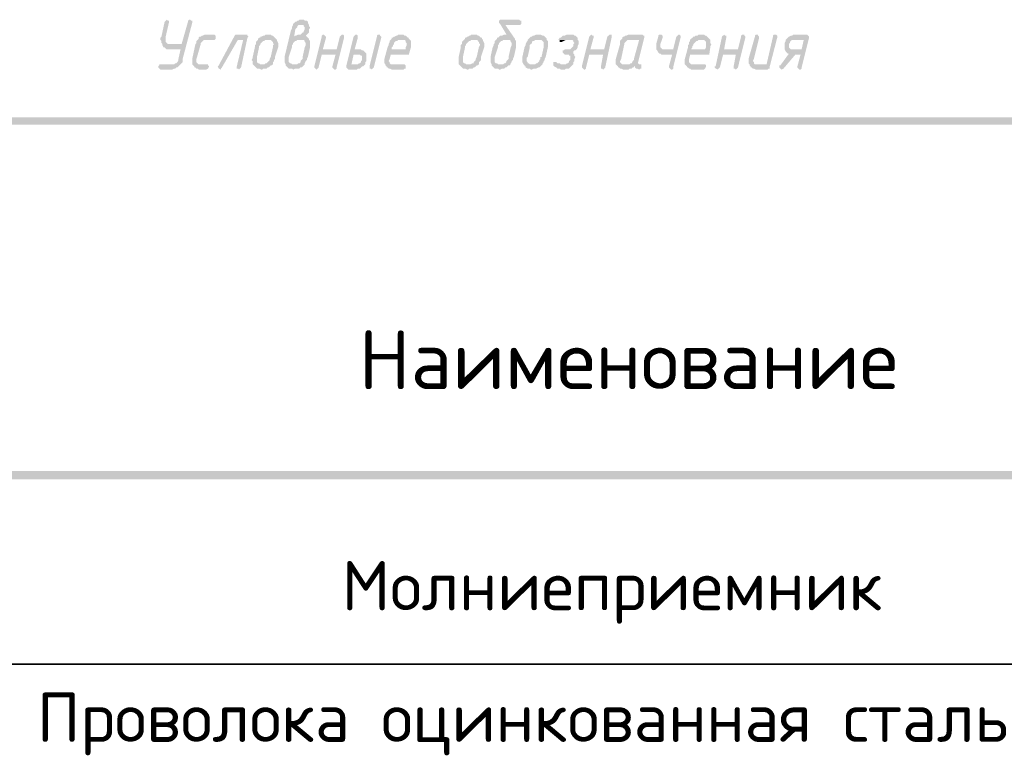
# Model space of a CAD drawing. Header units: millimetres. Extents: x 1114507 to 93926427, y 174473 to 817039.
# Tile 410 of 483: x 2104636 to 2108563, y 770036 to 772970. Entities that reach past the tile are written whole.
import ezdxf

# ---------------------------------------------------------------- set-up
doc = ezdxf.new("R2010")
doc.units = ezdxf.units.MM
doc.layers.add('PDF11_Geometry', color=1, linetype='Continuous')
doc.layers.add('PDF11_Text', color=7, linetype='Continuous')
doc.styles.add('PDF ISOCPEUR', font='isocpeur.TTF')

msp = doc.modelspace()

# ---------------------------------------------------------------- hatches: boundary and pattern name
at = {"layer": 'PDF11_Text'}
for points in [[(2105316, 772970), (2105311.8, 772970), (2105307.5, 772965.8), (2105307.5, 772961.5), (2105282.1, 772872.6), (2105239.8, 772872.6), (2105205.9, 772868.4), (2105210.2, 772859.9), (2105214.4, 772859.9), (2105218.6, 772855.7), (2105222.9, 772851.4), (2105227.1, 772851.4), (2105235.6, 772851.4), (2105277.9, 772851.4), (2105269.4, 772813.3), (2105269.4, 772809.1), (2105265.2, 772800.6), (2105261, 772796.4), (2105256.7, 772796.4), (2105252.5, 772792.2), (2105248.3, 772792.2), (2105197.4, 772792.2), (2105193.2, 772792.2), (2105193.2, 772787.9), (2105189, 772783.7), (2105189, 772779.5), (2105193.2, 772775.2), (2105197.4, 772771), (2105244, 772771), (2105244, 772771), (2105252.5, 772775.2), (2105256.7, 772775.2), (2105261, 772779.5), (2105265.2, 772779.5), (2105269.4, 772783.7), (2105273.7, 772787.9), (2105277.9, 772792.2), (2105282.1, 772796.4), (2105286.4, 772800.6), (2105286.4, 772804.9), (2105286.4, 772813.3), (2105324.5, 772957.3), (2105324.5, 772957.3), (2105324.5, 772965.8), (2105320.2, 772965.8)], [(2105222.9, 772970), (2105222.9, 772970), (2105218.6, 772965.8), (2105214.4, 772961.5), (2105201.7, 772902.3), (2105197.4, 772898), (2105197.4, 772893.8), (2105197.4, 772889.6), (2105201.7, 772885.3), (2105201.7, 772876.8), (2105205.9, 772872.6), (2105205.9, 772872.6), (2105205.9, 772868.4), (2105239.8, 772872.6), (2105239.8, 772872.6), (2105231.3, 772872.6), (2105227.1, 772872.6), (2105222.9, 772876.8), (2105222.9, 772876.8), (2105218.6, 772881.1), (2105218.6, 772885.3), (2105218.6, 772893.8), (2105218.6, 772893.8), (2105218.6, 772902.3), (2105231.3, 772957.3), (2105231.3, 772957.3), (2105231.3, 772965.8), (2105227.1, 772965.8)], [(2105764.9, 772970), (2105760.6, 772970), (2105752.2, 772970), (2105747.9, 772965.8), (2105743.7, 772965.8), (2105739.5, 772961.5), (2105735.2, 772961.5), (2105731, 772957.3), (2105726.7, 772953.1), (2105726.7, 772948.8), (2105722.5, 772940.4), (2105722.5, 772936.1), (2105718.3, 772927.7), (2105692.9, 772821.8), (2105692.9, 772817.6), (2105692.9, 772809.1), (2105692.9, 772809.1), (2105692.9, 772804.9), (2105692.9, 772800.6), (2105697.1, 772792.2), (2105697.1, 772787.9), (2105701.3, 772783.7), (2105701.3, 772783.7), (2105705.6, 772779.5), (2105709.8, 772775.2), (2105714, 772775.2), (2105722.5, 772775.2), (2105726.7, 772771), (2105726.7, 772771), (2105735.2, 772775.2), (2105739.5, 772775.2), (2105747.9, 772775.2), (2105752.2, 772775.2), (2105756.4, 772779.5), (2105760.6, 772779.5), (2105764.9, 772783.7), (2105764.9, 772783.7), (2105769.1, 772787.9), (2105731, 772792.2), (2105731, 772792.2), (2105722.5, 772792.2), (2105718.3, 772796.4), (2105714, 772796.4), (2105709.8, 772800.6), (2105709.8, 772804.9), (2105709.8, 772809.1), (2105709.8, 772817.6), (2105709.8, 772821.8), (2105722.5, 772859.9), (2105722.5, 772864.1), (2105722.5, 772868.4), (2105726.7, 772872.6), (2105726.7, 772876.8), (2105731, 772881.1), (2105735.2, 772885.3), (2105739.5, 772885.3), (2105743.7, 772889.6), (2105747.9, 772889.6), (2105756.4, 772889.6), (2105790.3, 772893.8), (2105786, 772898), (2105781.8, 772902.3), (2105731, 772902.3), (2105735.2, 772927.7), (2105735.2, 772931.9), (2105739.5, 772936.1), (2105743.7, 772940.4), (2105743.7, 772944.6), (2105747.9, 772948.8), (2105756.4, 772948.8), (2105760.6, 772948.8), (2105790.3, 772948.8), (2105786, 772957.3), (2105786, 772961.5), (2105786, 772961.5), (2105781.8, 772965.8), (2105773.3, 772965.8), (2105769.1, 772970)], [(2106628.7, 772970), (2106556.7, 772970), (2106552.5, 772970), (2106548.2, 772965.8), (2106548.2, 772957.3), (2106548.2, 772957.3), (2106552.5, 772953.1), (2106577.9, 772910.7), (2106573.6, 772910.7), (2106569.4, 772910.7), (2106560.9, 772906.5), (2106556.7, 772906.5), (2106552.5, 772906.5), (2106548.2, 772902.3), (2106544, 772898), (2106539.7, 772898), (2106539.7, 772893.8), (2106577.9, 772889.6), (2106577.9, 772889.6), (2106586.3, 772889.6), (2106590.6, 772889.6), (2106594.8, 772885.3), (2106594.8, 772881.1), (2106599, 772876.8), (2106599, 772872.6), (2106599, 772868.4), (2106594.8, 772859.9), (2106586.3, 772821.8), (2106586.3, 772821.8), (2106586.3, 772813.3), (2106582.1, 772809.1), (2106577.9, 772804.9), (2106577.9, 772800.6), (2106573.6, 772796.4), (2106569.4, 772796.4), (2106565.2, 772792.2), (2106556.7, 772792.2), (2106552.5, 772792.2), (2106590.6, 772787.9), (2106594.8, 772792.2), (2106594.8, 772796.4), (2106599, 772800.6), (2106599, 772804.9), (2106603.3, 772809.1), (2106603.3, 772813.3), (2106607.5, 772821.8), (2106616, 772859.9), (2106616, 772864.1), (2106616, 772872.6), (2106616, 772872.6), (2106616, 772876.8), (2106616, 772885.3), (2106611.7, 772889.6), (2106611.7, 772893.8), (2106573.6, 772948.8), (2106628.7, 772948.8), (2106632.9, 772948.8), (2106637.1, 772953.1), (2106637.1, 772957.3), (2106637.1, 772965.8), (2106632.9, 772965.8)], [(2105790.3, 772948.8), (2105760.6, 772948.8), (2105760.6, 772948.8), (2105769.1, 772948.8), (2105769.1, 772944.6), (2105773.3, 772940.4), (2105773.3, 772936.1), (2105773.3, 772936.1), (2105773.3, 772931.9), (2105769.1, 772923.4), (2105769.1, 772919.2), (2105764.9, 772919.2), (2105760.6, 772915), (2105756.4, 772910.7), (2105752.2, 772910.7), (2105752.2, 772910.7), (2105747.9, 772910.7), (2105739.5, 772906.5), (2105735.2, 772906.5), (2105731, 772902.3), (2105781.8, 772902.3), (2105777.6, 772906.5), (2105777.6, 772906.5), (2105781.8, 772910.7), (2105786, 772915), (2105790.3, 772919.2), (2105790.3, 772919.2), (2105790.3, 772927.7), (2105790.3, 772931.9), (2105794.5, 772936.1), (2105794.5, 772940.4), (2105790.3, 772944.6)], [(2105409.2, 772910.7), (2105383.8, 772910.7), (2105379.5, 772910.7), (2105375.3, 772910.7), (2105366.8, 772906.5), (2105362.6, 772906.5), (2105358.4, 772902.3), (2105354.1, 772902.3), (2105349.9, 772898), (2105349.9, 772893.8), (2105345.7, 772889.6), (2105341.4, 772885.3), (2105341.4, 772876.8), (2105337.2, 772872.6), (2105324.5, 772813.3), (2105324.5, 772809.1), (2105324.5, 772804.9), (2105324.5, 772804.9), (2105324.5, 772796.4), (2105324.5, 772792.2), (2105328.7, 772787.9), (2105332.9, 772783.7), (2105332.9, 772779.5), (2105337.2, 772779.5), (2105341.4, 772775.2), (2105345.7, 772775.2), (2105349.9, 772771), (2105379.5, 772771), (2105388, 772775.2), (2105388, 772775.2), (2105392.2, 772783.7), (2105388, 772787.9), (2105388, 772792.2), (2105379.5, 772792.2), (2105358.4, 772792.2), (2105354.1, 772792.2), (2105349.9, 772792.2), (2105345.7, 772796.4), (2105341.4, 772800.6), (2105341.4, 772804.9), (2105341.4, 772804.9), (2105341.4, 772813.3), (2105358.4, 772872.6), (2105358.4, 772872.6), (2105358.4, 772876.8), (2105362.6, 772881.1), (2105366.8, 772885.3), (2105371.1, 772889.6), (2105375.3, 772889.6), (2105379.5, 772889.6), (2105409.2, 772889.6), (2105413.4, 772889.6), (2105417.6, 772893.8), (2105417.6, 772902.3), (2105417.6, 772906.5), (2105413.4, 772910.7)], [(2105536.2, 772910.7), (2105502.3, 772910.7), (2105498.1, 772910.7), (2105493.9, 772906.5), (2105430.3, 772787.9), (2105426.1, 772783.7), (2105430.3, 772775.2), (2105430.3, 772775.2), (2105438.8, 772771), (2105438.8, 772775.2), (2105443, 772779.5), (2105506.6, 772889.6), (2105527.7, 772889.6), (2105544.7, 772898), (2105548.9, 772902.3), (2105544.7, 772906.5), (2105544.7, 772910.7)], [(2105544.7, 772898), (2105527.7, 772889.6), (2105502.3, 772783.7), (2105502.3, 772783.7), (2105502.3, 772779.5), (2105502.3, 772775.2), (2105506.6, 772775.2), (2105510.8, 772771), (2105510.8, 772771), (2105515, 772775.2), (2105519.3, 772779.5)], [(2105587, 772893.8), (2105587, 772889.6), (2105582.8, 772885.3), (2105578.5, 772881.1), (2105578.5, 772872.6), (2105574.3, 772868.4), (2105574.3, 772859.9), (2105565.8, 772821.8), (2105565.8, 772817.6), (2105561.6, 772809.1), (2105561.6, 772809.1), (2105565.8, 772804.9), (2105565.8, 772800.6), (2105565.8, 772792.2), (2105570.1, 772787.9), (2105574.3, 772783.7), (2105574.3, 772783.7), (2105578.5, 772779.5), (2105582.8, 772775.2), (2105587, 772775.2), (2105591.2, 772775.2), (2105599.7, 772771), (2105603.9, 772771), (2105608.2, 772775.2), (2105616.7, 772775.2), (2105620.9, 772775.2), (2105625.1, 772779.5), (2105629.4, 772779.5), (2105633.6, 772783.7), (2105637.8, 772787.9), (2105642.1, 772787.9), (2105603.9, 772792.2), (2105599.7, 772792.2), (2105595.5, 772792.2), (2105591.2, 772796.4), (2105587, 772796.4), (2105582.8, 772800.6), (2105582.8, 772804.9), (2105582.8, 772809.1), (2105582.8, 772817.6), (2105582.8, 772821.8), (2105591.2, 772859.9), (2105591.2, 772864.1), (2105595.5, 772868.4), (2105595.5, 772872.6), (2105599.7, 772876.8), (2105603.9, 772881.1), (2105608.2, 772885.3), (2105612.4, 772885.3), (2105616.7, 772889.6), (2105620.9, 772889.6), (2105625.1, 772889.6)], [(2105633.6, 772910.7), (2105629.4, 772910.7), (2105620.9, 772910.7), (2105616.7, 772910.7), (2105612.4, 772906.5), (2105608.2, 772906.5), (2105599.7, 772902.3), (2105595.5, 772902.3), (2105595.5, 772898), (2105591.2, 772898), (2105587, 772893.8), (2105625.1, 772889.6), (2105629.4, 772889.6), (2105633.6, 772889.6), (2105637.8, 772889.6), (2105642.1, 772885.3), (2105646.3, 772881.1), (2105646.3, 772876.8), (2105650.5, 772872.6), (2105646.3, 772868.4), (2105646.3, 772859.9), (2105637.8, 772821.8), (2105637.8, 772821.8), (2105633.6, 772813.3), (2105633.6, 772809.1), (2105629.4, 772804.9), (2105625.1, 772800.6), (2105620.9, 772796.4), (2105616.7, 772796.4), (2105612.4, 772792.2), (2105608.2, 772792.2), (2105603.9, 772792.2), (2105642.1, 772787.9), (2105646.3, 772792.2), (2105646.3, 772796.4), (2105646.3, 772800.6), (2105650.5, 772804.9), (2105650.5, 772809.1), (2105654.8, 772813.3), (2105654.8, 772821.8), (2105667.5, 772859.9), (2105667.5, 772864.1), (2105667.5, 772872.6), (2105667.5, 772872.6), (2105667.5, 772876.8), (2105663.2, 772885.3), (2105663.2, 772889.6), (2105659, 772893.8), (2105654.8, 772898), (2105654.8, 772898), (2105650.5, 772902.3), (2105646.3, 772906.5), (2105642.1, 772906.5), (2105637.8, 772910.7)], [(2105790.3, 772893.8), (2105756.4, 772889.6), (2105756.4, 772889.6), (2105764.9, 772889.6), (2105769.1, 772889.6), (2105773.3, 772885.3), (2105773.3, 772881.1), (2105777.6, 772876.8), (2105777.6, 772872.6), (2105777.6, 772868.4), (2105773.3, 772859.9), (2105764.9, 772821.8), (2105764.9, 772821.8), (2105764.9, 772813.3), (2105760.6, 772809.1), (2105756.4, 772804.9), (2105756.4, 772800.6), (2105752.2, 772796.4), (2105747.9, 772796.4), (2105743.7, 772792.2), (2105735.2, 772792.2), (2105731, 772792.2), (2105769.1, 772787.9), (2105773.3, 772792.2), (2105773.3, 772796.4), (2105777.6, 772804.9), (2105781.8, 772809.1), (2105781.8, 772813.3), (2105786, 772821.8), (2105794.5, 772859.9), (2105794.5, 772864.1), (2105794.5, 772872.6), (2105794.5, 772872.6), (2105794.5, 772881.1), (2105794.5, 772885.3), (2105790.3, 772889.6)], [(2105849.5, 772910.7), (2105845.3, 772910.7), (2105841.1, 772906.5), (2105841.1, 772902.3), (2105811.4, 772783.7), (2105811.4, 772783.7), (2105811.4, 772779.5), (2105815.7, 772775.2), (2105815.7, 772775.2), (2105819.9, 772771), (2105819.9, 772771), (2105824.1, 772775.2), (2105828.4, 772779.5), (2105841.1, 772830.3), (2105896.1, 772830.3), (2105845.3, 772851.4), (2105858, 772898), (2105858, 772902.3), (2105858, 772902.3), (2105853.8, 772906.5), (2105853.8, 772906.5)], [(2105921.5, 772910.7), (2105921.5, 772910.7), (2105917.3, 772906.5), (2105913.1, 772902.3), (2105900.4, 772851.4), (2105845.3, 772851.4), (2105896.1, 772830.3), (2105883.4, 772783.7), (2105883.4, 772783.7), (2105883.4, 772779.5), (2105887.7, 772775.2), (2105887.7, 772775.2), (2105891.9, 772771), (2105896.1, 772771), (2105900.4, 772775.2), (2105900.4, 772779.5), (2105930, 772898), (2105930, 772902.3), (2105930, 772906.5), (2105925.8, 772910.7)], [(2105976.6, 772910.7), (2105976.6, 772910.7), (2105972.3, 772906.5), (2105968.1, 772902.3), (2105938.5, 772783.7), (2105938.5, 772783.7), (2105938.5, 772779.5), (2105942.7, 772775.2), (2105942.7, 772775.2), (2105946.9, 772771), (2105972.3, 772771), (2105980.8, 772771), (2105985, 772775.2), (2105989.3, 772775.2), (2105993.5, 772775.2), (2105997.7, 772779.5), (2106002, 772783.7), (2106006.2, 772783.7), (2106010.5, 772787.9), (2105959.6, 772792.2), (2105968.1, 772830.3), (2105989.3, 772830.3), (2106018.9, 772834.5), (2106014.7, 772838.7), (2106010.5, 772843), (2106010.5, 772843), (2106006.2, 772847.2), (2106002, 772847.2), (2105997.7, 772851.4), (2105993.5, 772851.4), (2105972.3, 772851.4), (2105985, 772898), (2105985, 772902.3), (2105985, 772906.5), (2105980.8, 772910.7)], [(2106069.7, 772910.7), (2106065.5, 772910.7), (2106061.3, 772906.5), (2106061.3, 772902.3), (2106031.6, 772783.7), (2106031.6, 772783.7), (2106031.6, 772779.5), (2106031.6, 772775.2), (2106035.9, 772775.2), (2106040.1, 772771), (2106040.1, 772771), (2106044.3, 772775.2), (2106048.6, 772779.5), (2106078.2, 772898), (2106078.2, 772902.3), (2106074, 772906.5), (2106074, 772910.7)], [(2106120.5, 772893.8), (2106116.3, 772889.6), (2106112.1, 772885.3), (2106112.1, 772881.1), (2106107.8, 772872.6), (2106107.8, 772868.4), (2106103.6, 772859.9), (2106090.9, 772813.3), (2106090.9, 772809.1), (2106090.9, 772804.9), (2106090.9, 772804.9), (2106090.9, 772796.4), (2106095.1, 772792.2), (2106095.1, 772787.9), (2106099.4, 772783.7), (2106099.4, 772779.5), (2106103.6, 772779.5), (2106107.8, 772775.2), (2106112.1, 772775.2), (2106120.5, 772771), (2106167.1, 772771), (2106171.4, 772775.2), (2106175.6, 772775.2), (2106175.6, 772783.7), (2106175.6, 772787.9), (2106171.4, 772792.2), (2106167.1, 772792.2), (2106124.8, 772792.2), (2106120.5, 772792.2), (2106116.3, 772792.2), (2106112.1, 772796.4), (2106112.1, 772800.6), (2106107.8, 772804.9), (2106107.8, 772804.9), (2106112.1, 772813.3), (2106116.3, 772830.3), (2106188.3, 772830.3), (2106120.5, 772851.4), (2106120.5, 772859.9), (2106124.8, 772864.1), (2106124.8, 772868.4), (2106129, 772872.6), (2106129, 772876.8), (2106133.2, 772881.1), (2106137.5, 772885.3), (2106141.7, 772885.3), (2106146, 772889.6), (2106150.2, 772889.6), (2106158.7, 772889.6)], [(2106162.9, 772910.7), (2106158.7, 772910.7), (2106154.4, 772910.7), (2106146, 772910.7), (2106141.7, 772906.5), (2106137.5, 772906.5), (2106133.2, 772902.3), (2106129, 772902.3), (2106124.8, 772898), (2106120.5, 772898), (2106120.5, 772893.8), (2106158.7, 772889.6), (2106158.7, 772889.6), (2106167.1, 772889.6), (2106171.4, 772889.6), (2106175.6, 772885.3), (2106175.6, 772881.1), (2106179.8, 772876.8), (2106179.8, 772872.6), (2106179.8, 772868.4), (2106175.6, 772859.9), (2106175.6, 772851.4), (2106120.5, 772851.4), (2106188.3, 772830.3), (2106196.8, 772859.9), (2106196.8, 772864.1), (2106196.8, 772872.6), (2106196.8, 772872.6), (2106196.8, 772876.8), (2106196.8, 772885.3), (2106192.5, 772889.6), (2106188.3, 772893.8), (2106188.3, 772898), (2106184.1, 772898), (2106179.8, 772902.3), (2106175.6, 772906.5), (2106171.4, 772906.5), (2106167.1, 772910.7)], [(2106412.7, 772893.8), (2106408.5, 772889.6), (2106404.3, 772885.3), (2106400, 772881.1), (2106400, 772872.6), (2106395.8, 772868.4), (2106395.8, 772859.9), (2106387.3, 772821.8), (2106387.3, 772817.6), (2106387.3, 772809.1), (2106387.3, 772809.1), (2106387.3, 772804.9), (2106387.3, 772800.6), (2106387.3, 772792.2), (2106391.5, 772787.9), (2106395.8, 772783.7), (2106395.8, 772783.7), (2106400, 772779.5), (2106404.3, 772775.2), (2106408.5, 772775.2), (2106412.7, 772775.2), (2106421.2, 772771), (2106425.4, 772771), (2106429.7, 772775.2), (2106438.1, 772775.2), (2106442.4, 772775.2), (2106446.6, 772779.5), (2106450.8, 772779.5), (2106455.1, 772783.7), (2106459.3, 772787.9), (2106463.5, 772787.9), (2106425.4, 772792.2), (2106421.2, 772792.2), (2106417, 772792.2), (2106412.7, 772796.4), (2106408.5, 772796.4), (2106404.3, 772800.6), (2106404.3, 772804.9), (2106404.3, 772809.1), (2106404.3, 772817.6), (2106404.3, 772821.8), (2106412.7, 772859.9), (2106412.7, 772864.1), (2106417, 772868.4), (2106417, 772872.6), (2106421.2, 772876.8), (2106425.4, 772881.1), (2106429.7, 772885.3), (2106433.9, 772885.3), (2106438.1, 772889.6), (2106442.4, 772889.6), (2106446.6, 772889.6)], [(2106455.1, 772910.7), (2106450.8, 772910.7), (2106446.6, 772910.7), (2106438.1, 772910.7), (2106433.9, 772906.5), (2106429.7, 772906.5), (2106425.4, 772902.3), (2106421.2, 772902.3), (2106417, 772898), (2106412.7, 772898), (2106412.7, 772893.8), (2106446.6, 772889.6), (2106450.8, 772889.6), (2106455.1, 772889.6), (2106463.5, 772889.6), (2106463.5, 772885.3), (2106467.8, 772881.1), (2106467.8, 772876.8), (2106472, 772872.6), (2106472, 772868.4), (2106467.8, 772859.9), (2106459.3, 772821.8), (2106459.3, 772821.8), (2106455.1, 772813.3), (2106455.1, 772809.1), (2106450.8, 772804.9), (2106446.6, 772800.6), (2106446.6, 772796.4), (2106442.4, 772796.4), (2106433.9, 772792.2), (2106429.7, 772792.2), (2106425.4, 772792.2), (2106463.5, 772787.9), (2106467.8, 772792.2), (2106467.8, 772796.4), (2106467.8, 772800.6), (2106472, 772804.9), (2106476.2, 772809.1), (2106476.2, 772813.3), (2106476.2, 772821.8), (2106488.9, 772859.9), (2106488.9, 772864.1), (2106488.9, 772872.6), (2106488.9, 772872.6), (2106488.9, 772876.8), (2106484.7, 772885.3), (2106484.7, 772889.6), (2106480.5, 772893.8), (2106480.5, 772898), (2106476.2, 772898), (2106472, 772902.3), (2106467.8, 772906.5), (2106463.5, 772906.5), (2106459.3, 772910.7)], [(2106539.7, 772893.8), (2106535.5, 772889.6), (2106531.3, 772885.3), (2106531.3, 772876.8), (2106527, 772872.6), (2106527, 772868.4), (2106522.8, 772859.9), (2106514.3, 772821.8), (2106514.3, 772817.6), (2106514.3, 772809.1), (2106514.3, 772809.1), (2106514.3, 772804.9), (2106514.3, 772800.6), (2106518.6, 772792.2), (2106518.6, 772787.9), (2106522.8, 772783.7), (2106522.8, 772783.7), (2106527, 772779.5), (2106531.3, 772775.2), (2106535.5, 772775.2), (2106544, 772775.2), (2106548.2, 772771), (2106552.5, 772771), (2106560.9, 772775.2), (2106565.2, 772775.2), (2106569.4, 772775.2), (2106573.6, 772779.5), (2106577.9, 772779.5), (2106582.1, 772783.7), (2106586.3, 772787.9), (2106590.6, 772787.9), (2106552.5, 772792.2), (2106552.5, 772792.2), (2106544, 772792.2), (2106539.7, 772796.4), (2106535.5, 772796.4), (2106531.3, 772800.6), (2106531.3, 772804.9), (2106531.3, 772809.1), (2106531.3, 772817.6), (2106531.3, 772821.8), (2106544, 772859.9), (2106544, 772864.1), (2106544, 772868.4), (2106548.2, 772872.6), (2106548.2, 772876.8), (2106552.5, 772881.1), (2106556.7, 772885.3), (2106560.9, 772885.3), (2106565.2, 772889.6), (2106569.4, 772889.6), (2106577.9, 772889.6)], [(2106666.8, 772893.8), (2106662.5, 772889.6), (2106662.5, 772885.3), (2106658.3, 772881.1), (2106654.1, 772872.6), (2106654.1, 772868.4), (2106649.8, 772859.9), (2106641.4, 772821.8), (2106641.4, 772817.6), (2106641.4, 772809.1), (2106641.4, 772809.1), (2106641.4, 772804.9), (2106641.4, 772800.6), (2106645.6, 772792.2), (2106649.8, 772787.9), (2106649.8, 772783.7), (2106654.1, 772783.7), (2106654.1, 772779.5), (2106662.5, 772775.2), (2106666.8, 772775.2), (2106671, 772775.2), (2106675.2, 772771), (2106679.5, 772771), (2106688, 772775.2), (2106692.2, 772775.2), (2106696.4, 772775.2), (2106704.9, 772779.5), (2106709.1, 772779.5), (2106713.4, 772783.7), (2106717.6, 772787.9), (2106717.6, 772787.9), (2106679.5, 772792.2), (2106679.5, 772792.2), (2106671, 772792.2), (2106666.8, 772796.4), (2106662.5, 772796.4), (2106662.5, 772800.6), (2106658.3, 772804.9), (2106658.3, 772809.1), (2106658.3, 772817.6), (2106662.5, 772821.8), (2106671, 772859.9), (2106671, 772864.1), (2106671, 772868.4), (2106675.2, 772872.6), (2106679.5, 772876.8), (2106679.5, 772881.1), (2106683.7, 772885.3), (2106688, 772885.3), (2106692.2, 772889.6), (2106700.7, 772889.6), (2106704.9, 772889.6)], [(2106709.1, 772910.7), (2106704.9, 772910.7), (2106700.7, 772910.7), (2106696.4, 772910.7), (2106688, 772906.5), (2106683.7, 772906.5), (2106679.5, 772902.3), (2106675.2, 772902.3), (2106671, 772898), (2106671, 772898), (2106666.8, 772893.8), (2106704.9, 772889.6), (2106704.9, 772889.6), (2106713.4, 772889.6), (2106717.6, 772889.6), (2106721.8, 772885.3), (2106726.1, 772881.1), (2106726.1, 772876.8), (2106726.1, 772872.6), (2106726.1, 772868.4), (2106726.1, 772859.9), (2106717.6, 772821.8), (2106713.4, 772821.8), (2106713.4, 772813.3), (2106709.1, 772809.1), (2106709.1, 772804.9), (2106704.9, 772800.6), (2106700.7, 772796.4), (2106696.4, 772796.4), (2106692.2, 772792.2), (2106688, 772792.2), (2106679.5, 772792.2), (2106717.6, 772787.9), (2106721.8, 772792.2), (2106721.8, 772796.4), (2106726.1, 772800.6), (2106726.1, 772804.9), (2106730.3, 772809.1), (2106730.3, 772813.3), (2106734.5, 772821.8), (2106743, 772859.9), (2106743, 772864.1), (2106743, 772872.6), (2106743, 772872.6), (2106743, 772876.8), (2106743, 772885.3), (2106738.8, 772889.6), (2106738.8, 772893.8), (2106734.5, 772898), (2106734.5, 772898), (2106730.3, 772902.3), (2106726.1, 772906.5), (2106721.8, 772906.5), (2106713.4, 772910.7)], [(2106836.2, 772910.7), (2106827.7, 772910.7), (2106823.5, 772910.7), (2106819.2, 772910.7), (2106810.8, 772906.5), (2106806.5, 772906.5), (2106802.3, 772906.5), (2106798, 772902.3), (2106793.8, 772898), (2106789.6, 772898), (2106785.3, 772889.6), (2106831.9, 772889.6), (2106836.2, 772889.6), (2106840.4, 772889.6), (2106844.6, 772885.3), (2106844.6, 772881.1), (2106848.9, 772876.8), (2106848.9, 772876.8), (2106844.6, 772872.6), (2106844.6, 772868.4), (2106844.6, 772864.1), (2106840.4, 772859.9), (2106836.2, 772855.7), (2106831.9, 772851.4), (2106827.7, 772851.4), (2106823.5, 772851.4), (2106810.8, 772851.4), (2106810.8, 772851.4), (2106806.5, 772847.2), (2106802.3, 772847.2), (2106802.3, 772843), (2106802.3, 772838.7), (2106806.5, 772834.5), (2106806.5, 772834.5), (2106810.8, 772830.3), (2106819.2, 772830.3), (2106819.2, 772830.3), (2106827.7, 772830.3), (2106827.7, 772826), (2106831.9, 772826), (2106831.9, 772817.6), (2106831.9, 772817.6), (2106831.9, 772813.3), (2106831.9, 772809.1), (2106827.7, 772804.9), (2106827.7, 772800.6), (2106823.5, 772796.4), (2106819.2, 772796.4), (2106815, 772792.2), (2106810.8, 772792.2), (2106798, 772792.2), (2106840.4, 772787.9), (2106844.6, 772792.2), (2106844.6, 772800.6), (2106848.9, 772804.9), (2106848.9, 772813.3), (2106848.9, 772813.3), (2106853.1, 772821.8), (2106848.9, 772826), (2106848.9, 772830.3), (2106844.6, 772834.5), (2106844.6, 772838.7), (2106844.6, 772843), (2106848.9, 772847.2), (2106853.1, 772847.2), (2106857.3, 772851.4), (2106861.6, 772859.9), (2106861.6, 772864.1), (2106865.8, 772872.6), (2106865.8, 772872.6), (2106865.8, 772876.8), (2106865.8, 772881.1), (2106865.8, 772885.3), (2106861.6, 772889.6), (2106861.6, 772898), (2106857.3, 772902.3), (2106857.3, 772902.3), (2106853.1, 772906.5), (2106848.9, 772906.5), (2106844.6, 772910.7)], [(2106785.3, 772889.6), (2106789.6, 772889.6), (2106789.6, 772885.3), (2106789.6, 772881.1), (2106798, 772881.1), (2106798, 772881.1), (2106798, 772881.1), (2106806.5, 772885.3), (2106806.5, 772885.3), (2106815, 772889.6), (2106819.2, 772889.6), (2106823.5, 772889.6), (2106831.9, 772889.6)], [(2106916.6, 772910.7), (2106916.6, 772910.7), (2106912.4, 772906.5), (2106908.1, 772902.3), (2106878.5, 772783.7), (2106878.5, 772783.7), (2106878.5, 772779.5), (2106882.7, 772775.2), (2106882.7, 772775.2), (2106887, 772771), (2106891.2, 772771), (2106895.4, 772775.2), (2106895.4, 772779.5), (2106908.1, 772830.3), (2106963.2, 772830.3), (2106912.4, 772851.4), (2106925.1, 772898), (2106925.1, 772902.3), (2106925.1, 772902.3), (2106925.1, 772906.5), (2106920.8, 772906.5)], [(2106988.6, 772910.7), (2106988.6, 772910.7), (2106984.4, 772906.5), (2106980.1, 772902.3), (2106967.4, 772851.4), (2106912.4, 772851.4), (2106963.2, 772830.3), (2106954.7, 772783.7), (2106954.7, 772783.7), (2106954.7, 772779.5), (2106954.7, 772775.2), (2106959, 772775.2), (2106963.2, 772771), (2106963.2, 772771), (2106967.4, 772775.2), (2106971.7, 772779.5), (2106997.1, 772898), (2106997.1, 772902.3), (2106997.1, 772906.5), (2106997.1, 772910.7)], [(2107119.9, 772910.7), (2107073.3, 772910.7), (2107069, 772910.7), (2107064.8, 772910.7), (2107056.3, 772906.5), (2107052.1, 772906.5), (2107047.9, 772902.3), (2107043.6, 772902.3), (2107039.4, 772898), (2107039.4, 772893.8), (2107107.2, 772889.6), (2107086, 772813.3), (2107086, 772809.1), (2107081.8, 772804.9), (2107077.5, 772796.4), (2107073.3, 772796.4), (2107069, 772792.2), (2107064.8, 772792.2), (2107047.9, 772792.2), (2107014, 772792.2), (2107018.2, 772787.9), (2107086, 772783.7), (2107090.2, 772783.7), (2107090.2, 772779.5), (2107094.5, 772775.2), (2107098.7, 772775.2), (2107107.2, 772771), (2107107.2, 772771), (2107111.4, 772775.2), (2107115.6, 772775.2), (2107115.6, 772783.7), (2107115.6, 772787.9), (2107115.6, 772792.2), (2107111.4, 772792.2), (2107107.2, 772792.2), (2107102.9, 772796.4), (2107102.9, 772800.6), (2107102.9, 772800.6), (2107128.3, 772902.3), (2107128.3, 772902.3), (2107128.3, 772906.5), (2107124.1, 772906.5)], [(2107039.4, 772893.8), (2107035.2, 772889.6), (2107030.9, 772885.3), (2107030.9, 772876.8), (2107030.9, 772872.6), (2107014, 772813.3), (2107014, 772809.1), (2107014, 772804.9), (2107014, 772804.9), (2107014, 772796.4), (2107014, 772792.2), (2107047.9, 772792.2), (2107043.6, 772792.2), (2107039.4, 772792.2), (2107035.2, 772796.4), (2107030.9, 772800.6), (2107030.9, 772804.9), (2107030.9, 772804.9), (2107035.2, 772813.3), (2107047.9, 772872.6), (2107047.9, 772872.6), (2107047.9, 772876.8), (2107052.1, 772881.1), (2107056.3, 772885.3), (2107060.6, 772889.6), (2107064.8, 772889.6), (2107069, 772889.6), (2107107.2, 772889.6)], [(2107263.8, 772910.7), (2107263.8, 772910.7), (2107259.6, 772906.5), (2107255.4, 772902.3), (2107242.7, 772851.4), (2107208.8, 772851.4), (2107174.9, 772851.4), (2107179.1, 772847.2), (2107183.4, 772838.7), (2107183.4, 772838.7), (2107187.6, 772834.5), (2107191.8, 772834.5), (2107196.1, 772830.3), (2107200.3, 772830.3), (2107238.4, 772830.3), (2107225.7, 772783.7), (2107225.7, 772783.7), (2107225.7, 772779.5), (2107230, 772775.2), (2107230, 772775.2), (2107234.2, 772771), (2107238.4, 772771), (2107242.7, 772775.2), (2107242.7, 772779.5), (2107272.3, 772898), (2107272.3, 772902.3), (2107272.3, 772906.5), (2107268.1, 772910.7)], [(2107191.8, 772910.7), (2107187.6, 772910.7), (2107183.4, 772906.5), (2107183.4, 772902.3), (2107174.9, 772872.6), (2107174.9, 772868.4), (2107174.9, 772864.1), (2107174.9, 772859.9), (2107174.9, 772855.7), (2107174.9, 772851.4), (2107208.8, 772851.4), (2107204.5, 772851.4), (2107200.3, 772851.4), (2107196.1, 772855.7), (2107191.8, 772859.9), (2107191.8, 772864.1), (2107191.8, 772864.1), (2107191.8, 772872.6), (2107200.3, 772898), (2107200.3, 772902.3), (2107200.3, 772906.5), (2107196.1, 772910.7)], [(2107314.6, 772893.8), (2107310.4, 772889.6), (2107310.4, 772885.3), (2107306.2, 772881.1), (2107306.2, 772872.6), (2107301.9, 772868.4), (2107301.9, 772859.9), (2107289.2, 772813.3), (2107289.2, 772809.1), (2107289.2, 772804.9), (2107289.2, 772804.9), (2107289.2, 772796.4), (2107289.2, 772792.2), (2107293.5, 772787.9), (2107297.7, 772783.7), (2107297.7, 772779.5), (2107301.9, 772779.5), (2107306.2, 772775.2), (2107310.4, 772775.2), (2107314.6, 772771), (2107365.5, 772771), (2107369.7, 772775.2), (2107369.7, 772775.2), (2107373.9, 772783.7), (2107373.9, 772787.9), (2107369.7, 772792.2), (2107365.5, 772792.2), (2107318.9, 772792.2), (2107318.9, 772792.2), (2107314.6, 772792.2), (2107310.4, 772796.4), (2107306.2, 772800.6), (2107306.2, 772804.9), (2107306.2, 772804.9), (2107306.2, 772813.3), (2107310.4, 772830.3), (2107386.6, 772830.3), (2107314.6, 772851.4), (2107318.9, 772859.9), (2107318.9, 772864.1), (2107323.1, 772868.4), (2107323.1, 772872.6), (2107327.3, 772876.8), (2107331.6, 772881.1), (2107335.8, 772885.3), (2107340, 772885.3), (2107344.3, 772889.6), (2107348.5, 772889.6), (2107352.8, 772889.6)], [(2107357, 772910.7), (2107357, 772910.7), (2107348.5, 772910.7), (2107344.3, 772910.7), (2107340, 772906.5), (2107331.6, 772906.5), (2107327.3, 772902.3), (2107323.1, 772902.3), (2107318.9, 772898), (2107318.9, 772898), (2107314.6, 772893.8), (2107352.8, 772889.6), (2107357, 772889.6), (2107361.2, 772889.6), (2107365.5, 772889.6), (2107369.7, 772885.3), (2107373.9, 772881.1), (2107373.9, 772876.8), (2107373.9, 772872.6), (2107373.9, 772868.4), (2107373.9, 772859.9), (2107369.7, 772851.4), (2107314.6, 772851.4), (2107386.6, 772830.3), (2107390.9, 772859.9), (2107390.9, 772864.1), (2107395.1, 772872.6), (2107395.1, 772872.6), (2107390.9, 772876.8), (2107390.9, 772885.3), (2107390.9, 772889.6), (2107386.6, 772893.8), (2107382.4, 772898), (2107382.4, 772898), (2107378.2, 772902.3), (2107373.9, 772906.5), (2107369.7, 772906.5), (2107365.5, 772910.7)], [(2107445.9, 772910.7), (2107445.9, 772910.7), (2107441.7, 772906.5), (2107437.4, 772902.3), (2107412, 772783.7), (2107407.8, 772783.7), (2107407.8, 772779.5), (2107412, 772775.2), (2107412, 772775.2), (2107420.5, 772771), (2107420.5, 772771), (2107424.7, 772775.2), (2107429, 772779.5), (2107441.7, 772830.3), (2107492.5, 772830.3), (2107445.9, 772851.4), (2107454.4, 772898), (2107454.4, 772902.3), (2107454.4, 772902.3), (2107454.4, 772906.5), (2107450.1, 772906.5)], [(2107522.1, 772910.7), (2107517.9, 772910.7), (2107513.7, 772906.5), (2107513.7, 772902.3), (2107501, 772851.4), (2107445.9, 772851.4), (2107492.5, 772830.3), (2107484, 772783.7), (2107484, 772783.7), (2107484, 772779.5), (2107484, 772775.2), (2107488.3, 772775.2), (2107492.5, 772771), (2107492.5, 772771), (2107496.7, 772775.2), (2107501, 772779.5), (2107530.6, 772898), (2107530.6, 772902.3), (2107526.4, 772906.5), (2107526.4, 772910.7)], [(2107577.2, 772910.7), (2107572.9, 772910.7), (2107568.7, 772906.5), (2107568.7, 772902.3), (2107543.3, 772813.3), (2107543.3, 772809.1), (2107543.3, 772804.9), (2107543.3, 772804.9), (2107543.3, 772796.4), (2107547.5, 772792.2), (2107577.2, 772792.2), (2107577.2, 772792.2), (2107568.7, 772792.2), (2107564.5, 772796.4), (2107564.5, 772800.6), (2107560.2, 772804.9), (2107560.2, 772804.9), (2107564.5, 772813.3), (2107585.6, 772898), (2107585.6, 772902.3), (2107581.4, 772906.5), (2107581.4, 772910.7)], [(2107649.2, 772910.7), (2107644.9, 772910.7), (2107640.7, 772906.5), (2107640.7, 772902.3), (2107615.3, 772792.2), (2107577.2, 772792.2), (2107547.5, 772792.2), (2107547.5, 772787.9), (2107551.8, 772783.7), (2107551.8, 772779.5), (2107556, 772779.5), (2107560.2, 772775.2), (2107564.5, 772775.2), (2107572.9, 772771), (2107619.5, 772771), (2107619.5, 772771), (2107623.8, 772775.2), (2107628, 772775.2), (2107628, 772783.7), (2107657.6, 772898), (2107657.6, 772902.3), (2107657.6, 772906.5), (2107653.4, 772910.7)], [(2107776.2, 772910.7), (2107733.8, 772910.7), (2107725.4, 772910.7), (2107721.1, 772910.7), (2107716.9, 772906.5), (2107712.7, 772906.5), (2107704.2, 772902.3), (2107704.2, 772902.3), (2107700, 772898), (2107695.7, 772893.8), (2107763.5, 772889.6), (2107755, 772851.4), (2107716.9, 772851.4), (2107687.3, 772851.4), (2107691.5, 772843), (2107691.5, 772843), (2107695.7, 772838.7), (2107700, 772834.5), (2107704.2, 772834.5), (2107750.8, 772830.3), (2107738.1, 772783.7), (2107738.1, 772783.7), (2107738.1, 772779.5), (2107742.3, 772775.2), (2107746.6, 772771), (2107750.8, 772771), (2107755, 772775.2), (2107755, 772779.5), (2107784.7, 772898), (2107784.7, 772902.3), (2107784.7, 772902.3), (2107780.4, 772906.5), (2107780.4, 772906.5)], [(2107695.7, 772893.8), (2107691.5, 772889.6), (2107691.5, 772885.3), (2107687.3, 772876.8), (2107687.3, 772872.6), (2107687.3, 772868.4), (2107687.3, 772864.1), (2107687.3, 772859.9), (2107687.3, 772855.7), (2107687.3, 772851.4), (2107716.9, 772851.4), (2107716.9, 772851.4), (2107712.7, 772851.4), (2107708.4, 772855.7), (2107704.2, 772859.9), (2107704.2, 772864.1), (2107704.2, 772864.1), (2107704.2, 772872.6), (2107704.2, 772872.6), (2107708.4, 772876.8), (2107708.4, 772881.1), (2107712.7, 772885.3), (2107716.9, 772889.6), (2107721.1, 772889.6), (2107729.6, 772889.6), (2107763.5, 772889.6)], [(2106018.9, 772834.5), (2105989.3, 772830.3), (2105989.3, 772830.3), (2105993.5, 772830.3), (2105997.7, 772826), (2106002, 772826), (2106002, 772817.6), (2106002, 772817.6), (2106002, 772813.3), (2106002, 772809.1), (2105997.7, 772804.9), (2105997.7, 772800.6), (2105993.5, 772796.4), (2105989.3, 772796.4), (2105985, 772792.2), (2105976.6, 772792.2), (2105959.6, 772792.2), (2106010.5, 772787.9), (2106014.7, 772792.2), (2106014.7, 772800.6), (2106018.9, 772804.9), (2106018.9, 772813.3), (2106018.9, 772813.3), (2106018.9, 772821.8), (2106018.9, 772821.8), (2106018.9, 772826)], [(2106772.6, 772800.6), (2106772.6, 772800.6), (2106764.2, 772800.6), (2106764.2, 772796.4), (2106764.2, 772792.2), (2106764.2, 772787.9), (2106768.4, 772783.7), (2106768.4, 772783.7), (2106776.9, 772779.5), (2106781.1, 772775.2), (2106785.3, 772775.2), (2106789.6, 772775.2), (2106793.8, 772771), (2106802.3, 772771), (2106810.8, 772771), (2106815, 772775.2), (2106819.2, 772775.2), (2106827.7, 772775.2), (2106831.9, 772779.5), (2106836.2, 772783.7), (2106836.2, 772783.7), (2106840.4, 772787.9), (2106798, 772792.2), (2106798, 772792.2), (2106793.8, 772792.2), (2106789.6, 772796.4), (2106781.1, 772796.4), (2106776.9, 772800.6)], [(2107704.2, 772834.5), (2107670.3, 772787.9), (2107666.1, 772787.9), (2107666.1, 772783.7), (2107666.1, 772779.5), (2107670.3, 772775.2), (2107674.6, 772771), (2107674.6, 772771), (2107683, 772775.2), (2107729.6, 772830.3), (2107750.8, 772830.3)], [(2107018.2, 772787.9), (2107022.5, 772783.7), (2107022.5, 772779.5), (2107026.7, 772779.5), (2107030.9, 772775.2), (2107035.2, 772775.2), (2107043.6, 772771), (2107060.6, 772771), (2107064.8, 772771), (2107069, 772775.2), (2107077.5, 772775.2), (2107081.8, 772779.5), (2107086, 772779.5), (2107086, 772783.7)]]:
    msp.add_hatch(color=256, dxfattribs=at).paths.add_polyline_path(points)

# ---------------------------------------------------------------- linework, layer by layer
at = {"layer": 'PDF11_Geometry', "color": 7, "lineweight": 35}
msp.add_lwpolyline([(2100920.7, 770399.7), (2111743.8, 770399.7)], dxfattribs=at)
at = {"layer": 'PDF11_Geometry', "color": 7, "lineweight": 50}
for points in [[(2100920.7, 772580.4), (2100920.7, 772550.8), (2111760.8, 772580.4)], [(2111760.8, 771136.5), (2111726.9, 771170.4), (2100903.8, 771136.5)]]:
    msp.add_solid(points, dxfattribs=at)
at = {"layer": 'PDF11_Geometry', "color": 7, "lineweight": 35}
for points in [[(2100920.7, 772550.8), (2111760.8, 772580.4), (2111726.9, 772550.8)], [(2111726.9, 771170.4), (2100903.8, 771136.5), (2100937.7, 771170.4)]]:
    msp.add_solid(points, dxfattribs=at)

# ---------------------------------------------------------------- texts
at = {"layer": 'PDF11_Text', "attachment_point": 7, "style": 'PDF ISOCPEUR'}
for s, insert, char_height in [('Наименование', (2105988, 771496.4), 234.71), ('Молниеприемник', (2105920.7, 770560.7), 196.501), ('Проволока оцинкованная стальная, крепится', (2104704.7, 770035.6), 196.501)]:
    msp.add_mtext(s, dxfattribs=dict(at, insert=insert, char_height=char_height))

doc.saveas('drawing.dxf')
